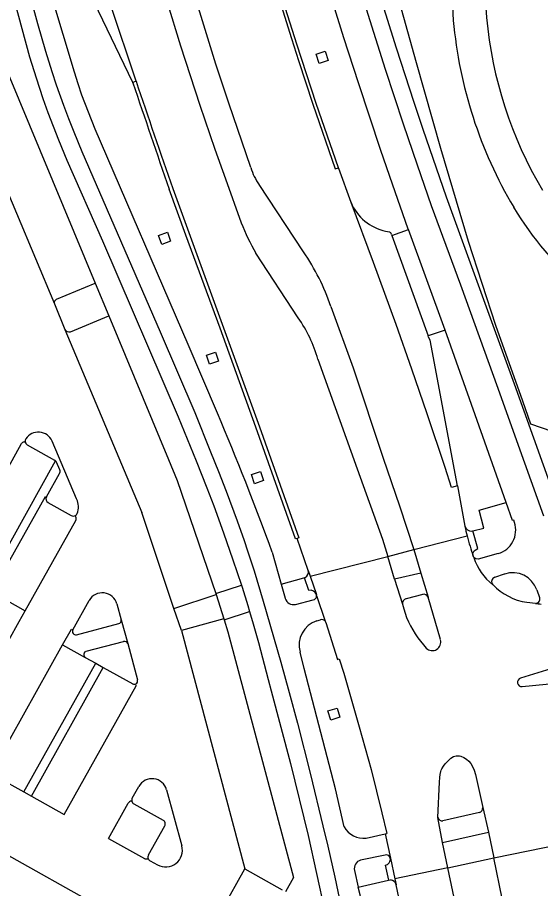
# Model space of a CAD drawing. Extents: x 194485 to 197793, y 468269 to 470822.
# Drawn here: x 196811.9 to 196874.4, y 468917.8 to 469021.9 of the extents above; entities that cross this region are included whole.
import ezdxf

# ---------------------------------------------------------------- set-up
doc = ezdxf.new("R2010")
doc.units = 0
for name, color, linetype in [('BGT grensvlak begroeid terreindeel LR', 7, 'Continuous'), ('BGT grensvlak onbegroeid terreindeel', 7, 'Continuous'), ('BGT grensvlak wegdeel', 7, 'Continuous'), ('BGT lijnelement scheiding hek', 7, 'Continuous')]:
    doc.layers.add(name, color=color, linetype=linetype)

msp = doc.modelspace()

# ---------------------------------------------------------------- linework, layer by layer
at = {"layer": 'BGT grensvlak begroeid terreindeel LR'}
msp.add_line((196821.2, 468990.14), (196822.82, 468986.25), dxfattribs=at)
at = {"layer": 'BGT grensvlak onbegroeid terreindeel'}
for points in [[(196847.95, 469016.4), (196847.61, 469017.51), (196848.7, 469017.85), (196849.05, 469016.74), (196847.95, 469016.4)], [(196830.22, 468995.15), (196829.15, 468994.77), (196828.76, 468995.85), (196829.83, 468996.23), (196830.22, 468995.15)], [(196834.85, 468980.44), (196834.49, 468981.53), (196835.58, 468981.89), (196835.94, 468980.81), (196834.85, 468980.44)], [(196840.25, 468966.17), (196839.87, 468967.26), (196840.96, 468967.64), (196841.33, 468966.54), (196840.25, 468966.17)], [(196849.35, 468937.93), (196849.01, 468939.03), (196850.11, 468939.37), (196850.45, 468938.28), (196849.35, 468937.93)]]:
    msp.add_lwpolyline(points, dxfattribs=at)
at = {"layer": 'BGT grensvlak wegdeel'}
for p, q in [((196809.4, 469018.52), (196821.2, 468990.14)), ((196804.43, 469016.04), (196816.33, 468987.66)), ((196826.09, 469014.29), (196825.7, 469014.11)), ((196825.71, 469014.09), (196825.7, 469014.11)), ((196846.09, 468993.89), (196840.81, 469001.91)), ((196855.9, 468996.36), (196856.36, 468996.27)), ((196856.65, 468995.85), (196858.62, 468996.55)), ((196863, 468984.52), (196858.62, 468996.55)), ((196856.61, 468995.97), (196856.65, 468995.85)), ((196856.65, 468995.85), (196860.98, 468983.84)), ((196845.45, 468986), (196840.41, 468993.73)), ((196816.6, 468988.21), (196821.2, 468990.14)), ((196816.33, 468987.66), (196817.6, 468984.62)), ((196818.24, 468984.33), (196822.82, 468986.25)), ((196817.6, 468984.62), (196826.77, 468962.74)), ((196863, 468984.52), (196860.98, 468983.84)), ((196812.7, 468971.17), (196812.84, 468971.19)), ((196818.99, 468964.35), (196816.05, 468971.27)), ((196804.01, 468955.93), (196812.42, 468970.97)), ((196813.09, 468970.82), (196816.36, 468968.99)), ((196808.01, 468953.7), (196816.48, 468968.89)), ((196816.97, 468967.82), (196816.57, 468968.75)), ((196815.39, 468964.59), (196816.95, 468967.38)), ((196864.48, 468965.92), (196865.38, 468961.12)), ((196808.86, 468953.22), (196815.26, 468964.66)), ((196815.26, 468964.66), (196815.39, 468964.59)), ((196815.57, 468963.92), (196818.34, 468962.37)), ((196871.07, 468961.78), (196870.32, 468963.92)), ((196830.62, 468951.28), (196826.77, 468962.74)), ((196812.86, 468950.99), (196818.89, 468961.78)), ((196818.91, 468962.22), (196818.84, 468962.37)), ((196866.32, 468960.55), (196867.62, 468960.88)), ((196845.34, 468959.64), (196845.14, 468959.58)), ((196846.66, 468955.81), (196845.34, 468959.64)), ((196859.27, 468958.3), (196865.65, 468959.93)), ((196866.22, 468960.52), (196866.32, 468960.55)), ((196866.9, 468958.43), (196866.32, 468960.55)), ((196842.36, 468957.99), (196843.42, 468954.17)), ((196856.18, 468957.48), (196859.27, 468958.3)), ((196859.27, 468958.3), (196860.1, 468955.5)), ((196846.9, 468955.11), (196856.18, 468957.48)), ((196856.98, 468954.76), (196856.18, 468957.48)), ((196866.44, 468957.35), (196866.36, 468957.5)), ((196846.66, 468955.81), (196846.9, 468955.11)), ((196860.1, 468955.5), (196856.98, 468954.76)), ((196860.1, 468955.5), (196860.98, 468952.62)), ((196843.42, 468954.17), (196846.15, 468954.91)), ((196846.15, 468954.91), (196846.21, 468954.93)), ((196846.21, 468954.93), (196846.27, 468954.95)), ((196846.73, 468953.42), (196846.21, 468954.93)), ((196846.9, 468955.11), (196847.64, 468952.94)), ((196856.98, 468954.76), (196857.93, 468951.79)), ((196868.94, 468954.99), (196870.12, 468955.39)), ((196835.61, 468953.06), (196838.68, 468954.04)), ((196873.97, 468953.51), (196874.3, 468952.57)), ((196808.86, 468953.22), (196812.86, 468950.99)), ((196830.62, 468951.28), (196835.65, 468952.93)), ((196835.61, 468953.06), (196835.65, 468952.93)), ((196835.65, 468952.93), (196836.56, 468950.04)), ((196848.72, 468949.7), (196847.67, 468952.76)), ((196860.33, 468952.95), (196858.34, 468952.42)), ((196862.47, 468947.54), (196860.98, 468952.62)), ((196818.53, 468948.71), (196820.49, 468952.22)), ((196823.8, 468951.81), (196824.31, 468949.92)), ((196845.13, 468951.76), (196847.26, 468952.28)), ((196873.79, 468951.88), (196872.77, 468951.99)), ((196812.14, 468949.7), (196812.86, 468950.99)), ((196831.51, 468948.63), (196830.62, 468951.28)), ((196836.6, 468949.92), (196839.65, 468950.89)), ((196810.9, 468947.49), (196812.14, 468949.7)), ((196818.99, 468948.13), (196824.02, 468949.46)), ((196824.31, 468949.92), (196825.09, 468947.07)), ((196836.56, 468950.04), (196831.51, 468948.63)), ((196836.56, 468950.04), (196836.6, 468949.92)), ((196847.7, 468949.79), (196848.13, 468949.91)), ((196817.32, 468946.94), (196818.36, 468948.81)), ((196818.36, 468948.81), (196818.53, 468948.71)), ((196831.51, 468948.63), (196839.1, 468920.14)), ((196820.15, 468946.15), (196824.61, 468947.32)), ((196859.76, 468947.77), (196860.76, 468946.51)), ((196808.73, 468931.56), (196817.32, 468946.94)), ((196817.32, 468946.94), (196820.03, 468945.42)), ((196825.09, 468947.07), (196826.27, 468942.72)), ((196820.03, 468945.42), (196821.28, 468944.73)), ((196812.68, 468929.35), (196821.28, 468944.73)), ((196813.58, 468928.85), (196822.17, 468944.23)), ((196821.28, 468944.73), (196822.17, 468944.23)), ((196822.17, 468944.23), (196825.69, 468942.27)), ((196876.16, 468944.2), (196872.01, 468942.93)), ((196817.52, 468926.65), (196826.11, 468942.03)), ((196826.11, 468942.03), (196826.05, 468942.25)), ((196872.23, 468941.95), (196876.71, 468942.39)), ((196808.73, 468931.56), (196812.68, 468929.35)), ((196825.64, 468928.6), (196826.43, 468930.01)), ((196829.74, 468929.6), (196831.56, 468922.9)), ((196812.68, 468929.35), (196813.58, 468928.85)), ((196813.58, 468928.85), (196817.52, 468926.65)), ((196822.8, 468923.78), (196825.15, 468927.99)), ((196825.55, 468928.25), (196825.59, 468928.25)), ((196825.84, 468927.92), (196829.33, 468925.97)), ((196867.5, 468927.48), (196868.18, 468924.53)), ((196801.68, 468926.85), (196833, 468909.37)), ((196862.71, 468923.31), (196862.16, 468926.31)), ((196867.11, 468926.9), (196862.75, 468925.88)), ((196827.57, 468921.81), (196829.52, 468925.29)), ((196853.58, 468923.84), (196855.83, 468924.33)), ((196855.83, 468924.33), (196856.04, 468924.38)), ((196855.83, 468924.33), (196856.47, 468921.45)), ((196862.71, 468923.31), (196868.18, 468924.53)), ((196868.18, 468924.53), (196868.83, 468921.48)), ((196822.8, 468923.78), (196827.08, 468921.39)), ((196863.32, 468920.26), (196862.71, 468923.31)), ((196868.83, 468921.48), (196878.02, 468923.36)), ((196827.5, 468921.36), (196827.55, 468921.38)), ((196827.77, 468921.13), (196828.65, 468920.63)), ((196855.86, 468921.8), (196852.92, 468921.2)), ((196856.47, 468921.45), (196856.37, 468921.63)), ((196856.47, 468921.45), (196857.01, 468918.97)), ((196863.32, 468920.26), (196868.83, 468921.48)), ((196833, 468909.37), (196839.1, 468920.14)), ((196839.1, 468920.14), (196843.54, 468917.63)), ((196855.86, 468920.59), (196856.24, 468918.81)), ((196863.32, 468920.26), (196857.01, 468918.97)), ((196852.2, 468919.95), (196852.64, 468917.97)), ((196852.64, 468917.97), (196856.24, 468918.81)), ((196856.24, 468918.81), (196856.49, 468918.83)), ((196857.01, 468918.97), (196857.17, 468918.26))]:
    msp.add_line(p, q, dxfattribs=at)
for points in [[(196840.18, 469086.18), (196841.43, 469079.46), (196842.09, 469076.11), (196842.78, 469072.77), (196843.88, 469067.76), (196845.39, 469061.09), (196846.96, 469054.44), (196848.18, 469049.46), (196849.03, 469046.15), (196849.9, 469042.84), (196850.78, 469039.54), (196852.16, 469034.6), (196853.6, 469029.69), (196854.6, 469026.42), (196857.17, 469018.27), (196859.27, 469011.77), (196860.36, 469008.53), (196863.14, 469000.45), (196871.27, 468978.09), (196875.87, 468965.2)], [(196838.82, 469082.39), (196839.48, 469079.01), (196840.16, 469075.63), (196841.22, 469070.58), (196842.7, 469063.85), (196843.85, 469058.82), (196845.44, 469052.12), (196846.68, 469047.1), (196847.98, 469042.11), (196849.36, 469037.13), (196850.8, 469032.17), (196852.77, 469025.57), (196853.77, 469022.28), (196855.85, 469015.71), (196856.91, 469012.44), (196858, 469009.17), (196859.66, 469004.28), (196861.34, 468999.4), (196864.83, 468989.92), (196869.3, 468977.61), (196871.75, 468970.79), (196874.75, 468962.33)], [(196858.62, 468996.55), (196858.61, 468996.6), (196856.73, 469001.96), (196855.35, 469005.98), (196852.65, 469014.07), (196850.9, 469019.47), (196849.64, 469023.54), (196848.04, 469028.99), (196845.71, 469037.18), (196844.2, 469042.66), (196843.12, 469046.78), (196842.09, 469050.91), (196840.76, 469056.43), (196840.11, 469059.2), (196839.17, 469063.35), (196837.95, 469068.9), (196837.5, 469070.71), (196837.31, 469071.64)], [(196831.24, 469070.4), (196831.62, 469068.56), (196832.51, 469064.53), (196834.04, 469057.82), (196835.3, 469052.46), (196835.96, 469049.79), (196836.64, 469047.12), (196838.06, 469041.81), (196839.54, 469036.51), (196841.06, 469031.22), (196843.01, 469024.62), (196844.64, 469019.36), (196845.48, 469016.74), (196847.2, 469011.51)], [(196850.27, 469003.92), (196847.61, 469011.61), (196845.29, 469018.7), (196843.96, 469022.97), (196843.1, 469025.83), (196841, 469032.99), (196839.36, 469038.73), (196838.17, 469043.04), (196837.03, 469047.37), (196836.29, 469050.26), (196835.24, 469054.61), (196833.55, 469061.88), (196832.66, 469065.84), (196831.8, 469069.86)], [(196839.79, 469003.94), (196837.17, 469011.66), (196835.64, 469016.3), (196834.17, 469020.97), (196832.75, 469025.65), (196831.83, 469028.77), (196830.93, 469031.91), (196830.06, 469035.05), (196829.21, 469038.2), (196827.98, 469042.93), (196827.18, 469046.09), (196826.03, 469050.84), (196824.18, 469058.78), (196823.08, 469064.04), (196822.13, 469068.5)], [(196818.45, 469067.68), (196820.25, 469059.86), (196821.52, 469054.42), (196822.38, 469050.79), (196823.72, 469045.37), (196824.66, 469041.76), (196826.12, 469036.36), (196827.12, 469032.78), (196828.16, 469029.2), (196829.75, 469023.84), (196831.4, 469018.5), (196832.54, 469014.95), (196833.7, 469011.41), (196835.52, 469006.13), (196836.76, 469002.61), (196838.64, 468997.35)], [(196826.09, 469014.29), (196823.04, 469023.42), (196821.66, 469028), (196820.65, 469031.45), (196819.36, 469036.05), (196818.43, 469039.52), (196816.95, 469045.31), (196816.09, 469048.79), (196814.71, 469054.61), (196813.92, 469058.11), (196812.65, 469063.96), (196812.3, 469063.94)], [(196835.81, 468974.61), (196832.32, 468982.79), (196821.19, 469008.53), (196820.39, 469010.55), (196819.63, 469012.59), (196819.17, 469013.97), (196818.74, 469015.36), (196816.02, 469024.39), (196814.48, 469030.45)], [(196825.7, 469014.11), (196821.09, 469023.7), (196817.45, 469031.1), (196817.42, 469031.21)], [(196810.51, 469027.8), (196811.53, 469023.95), (196812.43, 469020.57), (196813.38, 469017.2), (196814.14, 469014.69), (196814.97, 469012.19), (196815.57, 469010.54), (196816.19, 469008.91), (196816.84, 469007.28), (196817.84, 469004.85), (196822.08, 468995.2), (196831.11, 468974.18), (196833.29, 468968.89), (196834.56, 468965.69), (196835.37, 468963.55), (196836.55, 468960.32), (196837.67, 468957.07), (196838.68, 468954.04)], [(196813.44, 469024.44), (196814.33, 469021.15), (196815.26, 469017.87), (196816.02, 469015.43), (196816.55, 469013.82), (196817.41, 469011.41), (196818.02, 469009.82), (196818.65, 469008.23), (196819.62, 469005.87), (196828.98, 468984.32), (196833.1, 468974.67), (196835, 468970), (196835.94, 468967.65), (196836.86, 468965.3), (196838.18, 468961.75), (196839.02, 468959.37), (196839.42, 468958.17), (196840.18, 468955.77), (196841.28, 468952.14), (196843.38, 468944.86), (196844.39, 468941.22), (196845.36, 468937.55), (196846.91, 468931.43), (196848.41, 468925.3), (196848.99, 468922.85), (196849.82, 468919.15), (196850.92, 468914.01)], [(196847.2, 469011.51), (196849.86, 469003.81), (196850.27, 469003.92)], [(196851.77, 468999.79), (196850.3, 469003.84), (196850.27, 469003.92)], [(196845.14, 468959.58), (196840.41, 468972.92), (196836.12, 468984.77), (196832.04, 468995.87), (196830.04, 469001.37)], [(196830.49, 469001.44), (196840.84, 468972.98), (196845.53, 468959.71), (196845.34, 468959.64)], [(196864.48, 468965.92), (196863.76, 468965.74), (196863, 468968.11), (196860.87, 468974.53), (196859.05, 468979.87), (196857.16, 468985.19), (196854.46, 468992.61), (196851.77, 468999.79)], [(196849.36, 468987.35), (196852.04, 468980.03), (196855.62, 468969.21), (196857.58, 468963.53), (196859.26, 468958.32), (196859.27, 468958.3)], [(196822.82, 468986.25), (196829.98, 468969.05), (196830.99, 468966.55), (196835.61, 468953.06)], [(196864.48, 468965.92), (196861.21, 468983.31), (196861.04, 468983.69), (196860.98, 468983.84)], [(196870.32, 468963.92), (196866.61, 468974.42), (196863, 468984.52)], [(196847.8, 468981.05), (196852.52, 468967.94), (196855.52, 468959.55), (196856.18, 468957.48)], [(196867.62, 468960.88), (196867.07, 468963.03), (196870.32, 468963.92)], [(196871.31, 468961.52), (196871.23, 468961.83), (196871.07, 468961.78)], [(196866.36, 468957.5), (196866.33, 468957.67), (196866.34, 468957.85), (196866.39, 468958.01), (196866.49, 468958.14), (196866.61, 468958.25), (196866.9, 468958.43)], [(196869.34, 468957.82), (196866.97, 468957.17), (196866.71, 468957.2), (196866.56, 468957.26), (196866.44, 468957.35)], [(196838.68, 468954.04), (196838.76, 468953.81), (196839.44, 468951.62), (196839.65, 468950.89)], [(196843.42, 468954.17), (196843.89, 468952.48), (196843.92, 468952.47)], [(196839.65, 468950.89), (196840.08, 468949.43), (196840.7, 468947.22), (196841.87, 468942.79), (196842.25, 468941.44), (196844.53, 468932.73), (196846.64, 468924.14), (196848.65, 468915.07), (196849.67, 468910.2)], [(196836.6, 468949.92), (196837.05, 468948.49), (196844.9, 468919.13), (196843.95, 468917.4)], [(196848.78, 468949.58), (196850.15, 468945.18), (196850.34, 468945.25), (196850.9, 468943.52), (196852.75, 468937.14), (196853.47, 468934.58), (196854.16, 468932.01), (196854.82, 468929.44), (196855.46, 468926.86), (196856.04, 468924.38)], [(196850.95, 468925.18), (196849.9, 468929.71), (196846.19, 468944.11), (196845.68, 468946.04)], [(196862.16, 468926.31), (196862.34, 468930.52), (196862.37, 468931.08), (196862.42, 468931.44), (196862.49, 468931.79), (196862.55, 468931.96), (196862.62, 468932.11), (196862.8, 468932.42), (196863.03, 468932.71), (196863.42, 468933.12), (196863.7, 468933.37), (196864.01, 468933.56), (196864.18, 468933.62), (196864.35, 468933.65), (196864.53, 468933.66), (196864.71, 468933.64), (196864.89, 468933.6), (196865.24, 468933.46), (196865.56, 468933.27), (196865.84, 468933.04), (196866.07, 468932.76), (196866.26, 468932.46), (196866.47, 468931.96), (196866.65, 468931.43), (196867.5, 468927.48)], [(196876.03, 468851.16), (196875.36, 468860.7), (196874.95, 468867.05), (196873.88, 468884.8), (196873.65, 468887.95), (196873.39, 468891.09), (196873.08, 468894.22), (196872.72, 468897.35), (196872.17, 468901.52), (196871.11, 468908.8), (196869.83, 468916.63), (196868.83, 468921.48)], [(196872.04, 468847.98), (196872.41, 468855.26), (196871.49, 468865.26), (196870.82, 468871.18), (196869.56, 468880.86), (196868.6, 468888.01), (196867.41, 468897.57), (196867.08, 468899.95), (196866.72, 468902.33), (196866.33, 468904.7), (196865.28, 468910.63), (196864.89, 468913), (196864.53, 468915.38), (196864.38, 468915.36), (196863.32, 468920.26)], [(196858, 468914.27), (196857.17, 468918.24), (196857.17, 468918.26)], [(196854.14, 468910.86), (196852.85, 468917.04), (196852.64, 468917.97)]]:
    msp.add_lwpolyline(points, dxfattribs=at)
for centre, radius, start, end in [((196894.65, 469023.75), 30.75, 134.7401, 184.14), ((196893.17, 469024.17), 25.31, 143.635, 185.1705), ((196916.94, 469026.32), 53.17, 185.169, 210.6583), ((196916.95, 469026.33), 49.19, 185.174, 210.657), ((197900.02, 469372.92), 1132.65, 198.46969, 199.14966), ((197931.36, 469385.2), 1165.85, 198.55095, 199.21829), ((196846.96, 469006.26), 7.54, 197.9316, 215.2886), ((196857.03, 469001.92), 5.67, 202.097, 258.5353), ((196902.71, 469017.88), 36.63, 210.6543, 250.5925), ((196862.65, 469006.84), 25.81, 201.5549, 210.5066), ((196856.07, 468995.78), 0.571, 18.8199, 58.9565), ((196824.67, 468979.09), 26.03, 18.512, 34.6461), ((196816.81, 468987.76), 0.494, 115.1802, 192.4381), ((196832.72, 468976.91), 15.64, 15.3489, 35.5265), ((196818.08, 468984.84), 0.532, 204.906, 286.8185), ((196488.48, 468828.13), 376.96, 20.1507, 22.8675), ((196814.42, 468970.56), 1.78, 23.3802, 147.1409), ((196812.77, 468970.77), 0.404, 99.1564, 150.6673), ((196813.34, 468971.25), 0.5, 147.0375, 186.7711), ((196813.34, 468971.26), 0.502, 186.9905, 240.7397), ((196816.1, 468968.54), 0.525, 42.9202, 60.6459), ((196816.09, 468968.54), 0.53, 23.4758, 41.6242), ((196816.51, 468967.63), 0.502, 330.8209, 22.9349), ((196815.82, 468964.34), 0.494, 150.0601, 239.8451), ((196817.11, 468963.42), 2.1, 337.4035, 26.4126), ((196818.59, 468962.81), 0.503, 241.0037, 300.6005), ((196818.58, 468962.8), 0.504, 301.0917, 337.4287), ((196818.45, 468962.02), 0.501, 330.8343, 23.4923), ((196892.07, 468966.5), 27.23, 191.3972, 193.9659), ((196866.19, 468961.37), 0.851, 196.8566, 271.4481), ((196868.53, 468960.63), 2.92, 286.0273, 17.9016), ((196893.28, 468966.73), 28.45, 193.83, 198.9363), ((196872.87, 468959.44), 6.76, 198.0002, 232.0597), ((196845.95, 468955.62), 0.739, 296.4282, 15.5603), ((196871.08, 468952.47), 3.07, 19.8736, 108.2522), ((196869.1, 468954.48), 0.537, 107.4129, 223.5993), ((196846.91, 468952.67), 0.77, 20.1649, 104.2715), ((196873.85, 468959.02), 7.1, 223.6784, 261.2778), ((196822.06, 468951.34), 1.8, 15.1848, 150.8211), ((196844.89, 468952.74), 1.01, 195.7319, 283.3784), ((196847.16, 468952.78), 0.503, 280.9217, 358.0146), ((196847.06, 468952.76), 0.606, 0.174, 17.1723), ((196858.5, 468951.86), 0.58, 106.257, 187.7905), ((196860.48, 468952.45), 0.52, 18.6309, 107.5359), ((196873.82, 468952.39), 0.519, 267.394, 19.9555), ((196868.11, 468954.01), 10.42, 192.3331, 216.7911), ((196876.64, 468975.19), 23.49, 263.0332, 264.7531), ((196823.94, 468949.83), 0.386, 282.5809, 13.4525), ((196848.57, 468946.9), 3.01, 106.7314, 196.4992), ((196848.29, 468949.42), 0.514, 32.9113, 107.9041), ((196847.98, 468949.27), 0.857, 20.907, 29.9468), ((196818.88, 468948.52), 0.4, 150.7859, 284.7593), ((196824.72, 468946.95), 0.389, 17.1506, 106.5318), ((196861.47, 468947.26), 1.03, 226.0674, 15.7122), ((196820.24, 468945.76), 0.396, 103.1702, 238.9576), ((196825.88, 468942.61), 0.399, 240.6624, 295.2691), ((196825.88, 468942.61), 0.401, 295.3069, 15.0495), ((196872.15, 468942.45), 0.5, 106.3118, 278.696), ((196828, 468929.13), 1.8, 15.1733, 150.8326), ((196826.08, 468928.35), 0.502, 150.8935, 192.2051), ((196825.58, 468927.75), 0.501, 93.5859, 150.8804), ((196826.08, 468928.35), 0.498, 192.2104, 240.9717), ((196866.99, 468927.4), 0.516, 282.8495, 9.591), ((196862.68, 468926.41), 0.534, 190.6477, 277.4238), ((196829.08, 468925.53), 0.5, 330.7004, 60.7899), ((196853.26, 468926.47), 2.65, 209.2799, 276.7552), ((196829.63, 468922.38), 2, 240.8024, 15.2066), ((196827.32, 468921.83), 0.499, 240.8667, 291.0006), ((196828.01, 468921.56), 0.504, 150.9838, 201.2456), ((196828.01, 468921.56), 0.499, 201.565, 240.967), ((196853.18, 468920.21), 1.02, 104.7833, 194.7324), ((196856, 468921.38), 0.446, 33.6217, 108.0988), ((196855.75, 468921.31), 0.726, 278.681, 10.7785), ((196856.43, 468918.09), 0.75, 13.0214, 85.566)]:
    msp.add_arc(centre, radius, start, end, dxfattribs=at)
at = {"layer": 'BGT lijnelement scheiding hek'}
msp.add_lwpolyline([(196841.44, 469090.37), (196842.12, 469086.85), (196845.02, 469071.9), (196846.63, 469064.99), (196849.9, 469052.29), (196852.75, 469041.52), (196855.98, 469029.38), (196859.56, 469016.5), (196862.45, 469006.25), (196865.76, 468995.16), (196869.03, 468985.13), (196872.24, 468976.09), (196873.23, 468973.33), (196878.18, 468971.6), (196881.72, 468970.57)], dxfattribs=at)

doc.saveas('drawing.dxf')
